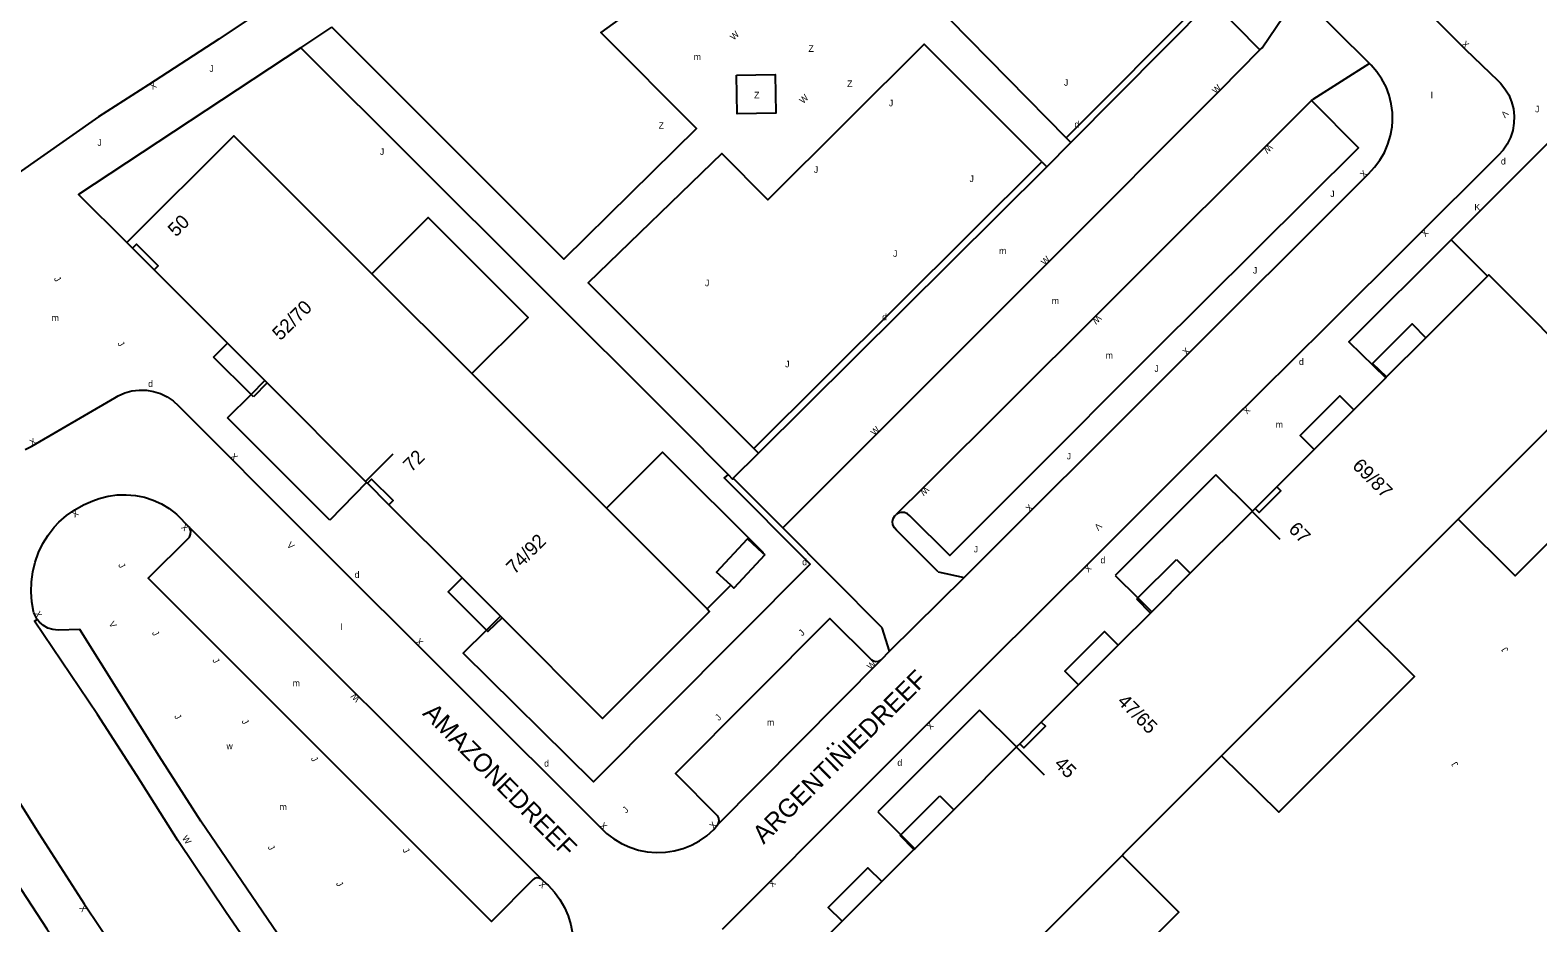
# Model space of a CAD drawing. Extents: x 134999 to 136502, y 457398 to 459002.
# Drawn here: x 135529 to 135644.5, y 458821.8 to 458890.2 of the extents above; entities that cross this region are included whole.
import ezdxf

# ---------------------------------------------------------------- set-up
doc = ezdxf.new("R2010")
doc.units = 0
for name, color, linetype in [('RI_DGTB_15', 7, 'Continuous'), ('RI_DGTB_29', 7, 'Continuous'), ('RI_DGTB_3', 7, 'Continuous'), ('RI_DGTB_30', 7, 'Continuous'), ('RI_DGTB_31', 7, 'Continuous'), ('RI_DGTB_32', 7, 'Continuous'), ('RI_DGTB_35', 7, 'Continuous'), ('RI_DGTB_36', 7, 'Continuous'), ('RI_DGTB_37', 7, 'Continuous'), ('RI_DGTB_43', 7, 'Continuous'), ('RI_DGTB_48', 7, 'Continuous'), ('RI_DGTB_53', 7, 'Continuous'), ('RI_DGTB_54', 7, 'Continuous'), ('RI_DGTB_6', 7, 'Continuous'), ('RI_DGTB_7', 7, 'Continuous')]:
    doc.layers.add(name, color=color, linetype=linetype)

msp = doc.modelspace()

# ---------------------------------------------------------------- linework, layer by layer
at = {"layer": 'RI_DGTB_15'}
for p, q in [((135554.664, 458855.628), (135556.775, 458857.735)), ((135622.572, 458853.315), (135624.695, 458851.195)), ((135604.512, 458835.276), (135606.635, 458833.156))]:
    msp.add_line(p, q, dxfattribs=at)
at = {"layer": 'RI_DGTB_3'}
for p, q in [((135536.809, 458873.503), (135536.385, 458873.928)), ((135538.463, 458871.848), (135536.809, 458873.503)), ((135562.798, 458863.888), (135555.148, 458871.544)), ((135562.869, 458863.817), (135562.798, 458863.888)), ((135573.109, 458853.57), (135562.869, 458863.817)), ((135638.343, 458852.732), (135648.805, 458863.199)), ((135554.747, 458855.554), (135554.669, 458855.633)), ((135554.803, 458855.498), (135554.747, 458855.554)), ((135556.457, 458853.843), (135554.803, 458855.498)), ((135624.458, 458855.219), (135622.804, 458853.565)), ((135580.818, 458845.857), (135573.109, 458853.57)), ((135622.593, 458853.353), (135622.563, 458853.324)), ((135622.804, 458853.565), (135622.593, 458853.353)), ((135630.758, 458845.141), (135638.343, 458852.732)), ((135617.829, 458848.59), (135614.888, 458845.649)), ((135614.888, 458845.649), (135614.778, 458845.539)), ((135620.236, 458834.614), (135630.635, 458845.018)), ((135630.635, 458845.018), (135630.758, 458845.141)), ((135606.423, 458837.184), (135604.769, 458835.53)), ((135604.769, 458835.53), (135604.531, 458835.292)), ((135612.713, 458827.086), (135620.236, 458834.614)), ((135599.714, 458830.475), (135596.73, 458827.491)), ((135596.73, 458827.491), (135596.665, 458827.426)), ((135602.146, 458816.512), (135612.607, 458826.98)), ((135612.607, 458826.98), (135612.713, 458827.086))]:
    msp.add_line(p, q, dxfattribs=at)
for points in [[(135555.148, 458871.544), (135544.585, 458882.113), (135536.385, 458873.928)], [(135538.463, 458871.848), (135538.776, 458872.161), (135537.122, 458873.816), (135536.809, 458873.503)], [(135544.09, 458866.218), (135538.463, 458871.848)], [(135640.596, 458871.356), (135635.878, 458866.638)], [(135648.805, 458863.199), (135648.861, 458863.256), (135640.7, 458871.46), (135640.596, 458871.356)], [(135546.95, 458863.357), (135544.09, 458866.218)], [(135635.878, 458866.638), (135632.873, 458863.633)], [(135547.13, 458863.177), (135546.95, 458863.357)], [(135554.669, 458855.633), (135547.13, 458863.177)], [(135632.799, 458863.559), (135630.356, 458861.116)], [(135632.873, 458863.633), (135632.799, 458863.559)], [(135630.356, 458861.116), (135627.315, 458858.076)], [(135627.315, 458858.076), (135624.458, 458855.219)], [(135556.457, 458853.843), (135556.77, 458854.156), (135555.116, 458855.811), (135554.803, 458855.498)], [(135624.458, 458855.219), (135624.77, 458854.908), (135623.116, 458853.254), (135622.804, 458853.565)], [(135562.056, 458848.241), (135556.457, 458853.843)], [(135622.563, 458853.324), (135617.829, 458848.59)], [(135564.999, 458845.295), (135562.056, 458848.241)], [(135565.115, 458845.179), (135564.999, 458845.295)], [(135580.818, 458845.857), (135581.016, 458845.658), (135572.816, 458837.473), (135565.115, 458845.179)], [(135614.778, 458845.539), (135612.32, 458843.081)], [(135612.32, 458843.081), (135609.28, 458840.041)], [(135609.28, 458840.041), (135606.423, 458837.184)], [(135606.423, 458837.184), (135606.735, 458836.873), (135605.081, 458835.219), (135604.769, 458835.53)], [(135604.531, 458835.292), (135599.714, 458830.475)], [(135596.665, 458827.426), (135594.205, 458824.967)], [(135594.205, 458824.967), (135591.165, 458821.927)], [(135591.165, 458821.927), (135588.308, 458819.07)]]:
    msp.add_lwpolyline(points, dxfattribs=at)
at = {"layer": 'RI_DGTB_48'}
msp.add_line((135637.806, 458874.137), (135640.596, 458871.356), dxfattribs=at)
for points in [[(135562.798, 458863.888), (135567.111, 458868.198), (135559.461, 458875.862), (135555.148, 458871.544)], [(135648.805, 458863.199), (135653.177, 458858.886), (135642.712, 458848.396), (135638.343, 458852.732)], [(135585.074, 458850.148), (135585.109, 458850.184), (135577.408, 458857.873), (135573.109, 458853.57)], [(135580.818, 458845.857), (135582.629, 458847.683)], [(135630.635, 458845.018), (135634.997, 458840.689), (135624.603, 458830.294), (135620.236, 458834.614)], [(135612.607, 458826.98), (135616.945, 458822.638), (135606.454, 458812.168), (135602.146, 458816.512)]]:
    msp.add_lwpolyline(points, dxfattribs=at)
at = {"layer": 'RI_DGTB_53'}
msp.add_lwpolyline([(135583.067, 458886.751), (135586.05, 458886.802), (135586.1, 458883.853), (135583.118, 458883.803), (135583.067, 458886.751)], dxfattribs=at)
at = {"layer": 'RI_DGTB_54'}
for p, q in [((135623.341, 458888.842), (135626.144, 458893.028)), ((135626.144, 458893.028), (135631.56, 458887.652)), ((135549.706, 458888.841), (135552.07, 458890.442)), ((135623.169, 458888.691), (135623.341, 458888.842)), ((135631.56, 458887.652), (135627.208, 458884.884)), ((135627.12, 458884.807), (135627.208, 458884.884)), ((135606.837, 458879.74), (135608.678, 458881.594)), ((135608.678, 458881.594), (135608.317, 458881.951)), ((135584.407, 458858.16), (135606.473, 458880.125)), ((135606.473, 458880.125), (135606.837, 458879.74)), ((135584.752, 458857.807), (135606.837, 458879.74)), ((135551.929, 458852.674), (135544.098, 458860.501)), ((135584.752, 458857.807), (135584.407, 458858.16)), ((135582.833, 458855.872), (135584.752, 458857.807)), ((135586.622, 458852.084), (135582.833, 458855.872)), ((135619.8, 458856.124), (135612.091, 458848.43)), ((135622.593, 458853.353), (135619.8, 458856.124)), ((135554.747, 458855.554), (135551.929, 458852.674)), ((135568.139, 458825.144), (135541.159, 458852.121)), ((135594.221, 458844.419), (135586.622, 458852.084)), ((135600.516, 458848.273), (135594.807, 458842.618)), ((135598.521, 458848.698), (135600.516, 458848.273)), ((135594.807, 458842.618), (135594.221, 458844.419)), ((135581.631, 458829.326), (135594.136, 458841.936)), ((135594.807, 458842.618), (135594.136, 458841.936)), ((135601.689, 458838.106), (135593.913, 458830.306)), ((135604.531, 458835.292), (135601.689, 458838.106))]:
    msp.add_line(p, q, dxfattribs=at)
for points in [[(135577.276, 458908.069), (135583.988, 458898.236), (135572.683, 458890.03), (135580.02, 458882.675), (135569.848, 458872.649), (135552.07, 458890.442)], [(135608.359, 458903.012), (135599.375, 458893.99), (135600.849, 458892.503), (135599.397, 458891.053), (135608.317, 458881.951)], [(135608.317, 458881.951), (135618.854, 458892.524), (135608.359, 458903.012)], [(135629.678, 458897.987), (135638.923, 458888.734), (135641.386, 458886.346), (135641.582, 458886.152), (135641.935, 458885.719), (135642.223, 458885.239), (135642.439, 458884.723), (135642.58, 458884.182), (135642.643, 458883.626), (135642.625, 458883.067), (135642.529, 458882.516), (135642.354, 458881.984), (135642.106, 458881.483), (135641.789, 458881.022), (135641.409, 458880.611), (135628.264, 458867.496), (135620.681, 458859.981), (135610.826, 458850.135), (135602.136, 458841.503), (135593.238, 458832.595), (135581.989, 458821.298)], [(135554.738, 458897.105), (135543.428, 458889.504), (135538.031, 458886.013), (135534.208, 458883.569), (135525.547, 458877.517), (135521.039, 458874.224), (135520.694, 458873.942)], [(135608.678, 458881.594), (135619.457, 458892.446), (135623.169, 458888.691)], [(135549.706, 458888.841), (135532.68, 458877.624), (135536.385, 458873.928)], [(135549.706, 458888.841), (135567.412, 458871.213), (135578.654, 458859.962), (135582.425, 458856.168)], [(135606.473, 458880.125), (135597.445, 458889.131), (135585.488, 458877.204), (135581.947, 458880.765), (135571.711, 458870.847), (135584.407, 458858.16)], [(135586.622, 458852.084), (135607.034, 458872.486), (135620.129, 458885.612), (135623.169, 458888.691)], [(135600.516, 458848.273), (135631.478, 458879.202), (135631.948, 458879.7), (135632.357, 458880.25), (135632.699, 458880.843), (135632.97, 458881.473), (135633.165, 458882.129), (135633.283, 458882.804), (135633.316, 458883.223), (135633.311, 458883.899), (135633.227, 458884.57), (135633.063, 458885.226), (135632.824, 458885.859), (135632.512, 458886.458), (135632.131, 458887.017), (135631.686, 458887.527), (135631.56, 458887.652)], [(135627.12, 458884.807), (135630.725, 458881.183), (135614.991, 458865.552), (135605.217, 458855.751), (135599.409, 458849.953), (135596.353, 458852.991), (135596.166, 458853.152), (135595.938, 458853.245), (135595.692, 458853.26), (135595.454, 458853.197), (135595.293, 458853.099)], [(135627.12, 458884.807), (135610.686, 458868.387), (135597.512, 458855.268), (135595.293, 458853.099)], [(135664.415, 458863.012), (135663.73, 458864.069), (135660.297, 458867.505), (135645.806, 458882.137), (135637.806, 458874.137)], [(135637.806, 458874.137), (135629.971, 458866.315), (135632.799, 458863.559)], [(135528.587, 458858.081), (135529.115, 458858.336), (135535.46, 458862.043), (135535.721, 458862.193), (135536.232, 458862.414), (135536.769, 458862.56), (135537.321, 458862.628), (135537.878, 458862.616), (135538.427, 458862.524), (135538.957, 458862.355), (135539.457, 458862.112), (135539.918, 458861.799), (135540.329, 458861.424), (135550.315, 458851.42), (135572.908, 458828.863), (135573.123, 458828.667), (135573.673, 458828.244), (135574.268, 458827.886), (135574.9, 458827.598), (135575.561, 458827.386), (135576.242, 458827.25), (135576.934, 458827.194), (135577.628, 458827.218), (135578.314, 458827.322), (135578.985, 458827.503), (135579.629, 458827.761), (135580.24, 458828.09), (135580.809, 458828.488), (135581.329, 458828.949), (135581.631, 458829.326)], [(135545.89, 458862.296), (135546.95, 458863.357)], [(135544.098, 458860.501), (135545.89, 458862.296)], [(135582.425, 458856.168), (135582.134, 458855.893), (135588.71, 458849.282), (135572.119, 458832.625), (135562.149, 458842.472), (135563.934, 458844.241)], [(135582.425, 458856.168), (135582.763, 458855.808), (135582.833, 458855.872)], [(135529.499, 458845.057), (135529.253, 458845.559), (135529.229, 458845.659), (135529.095, 458846.415), (135529.041, 458847.182), (135529.067, 458847.949), (135529.172, 458848.71), (135529.356, 458849.456), (135529.616, 458850.178), (135529.95, 458850.87), (135530.354, 458851.523), (135530.824, 458852.131), (135531.181, 458852.501), (135531.762, 458853.008), (135532.393, 458853.452), (135533.066, 458853.828), (135533.775, 458854.132), (135534.26, 458854.313), (135534.939, 458854.492), (135535.634, 458854.592), (135536.336, 458854.614), (135537.035, 458854.555), (135537.724, 458854.417), (135538.392, 458854.201), (135539.032, 458853.912), (135539.634, 458853.551), (135540.192, 458853.124), (135541.159, 458852.121)], [(135598.521, 458848.698), (135595.337, 458851.893), (135595.165, 458852.074), (135595.059, 458852.3), (135595.029, 458852.548), (135595.078, 458852.793), (135595.191, 458852.996), (135595.293, 458853.099)], [(135568.139, 458825.144), (135567.97, 458825.237), (135567.777, 458825.255), (135567.593, 458825.194), (135567.512, 458825.134), (135564.313, 458821.91), (135538.014, 458848.211), (135541.18, 458851.372), (135541.267, 458851.587), (135541.276, 458851.82), (135541.207, 458852.041), (135541.159, 458852.121)], [(135612.091, 458848.43), (135613.824, 458846.706)], [(135613.824, 458846.706), (135614.888, 458845.649)], [(135563.934, 458844.241), (135564.999, 458845.295)], [(135552.934, 458810.28), (135552.669, 458810.098), (135551.407, 458811.979), (135549.216, 458814.992), (135543.981, 458822.596), (135540.293, 458828.126), (135537.157, 458833.106), (135534.126, 458837.767), (135529.3, 458844.913), (135529.499, 458845.057)], [(135552.934, 458810.28), (135552.801, 458810.553), (135552.743, 458810.851), (135552.765, 458811.154), (135552.844, 458811.397), (135553.545, 458812.98), (135551.022, 458816.511), (135548.322, 458820.379), (135542.048, 458829.599), (135538.859, 458834.568), (135532.772, 458844.282), (135531.114, 458844.241), (135530.717, 458844.279), (135530.336, 458844.396), (135529.986, 458844.586), (135529.681, 458844.842), (135529.499, 458845.057)], [(135594.136, 458841.936), (135593.961, 458841.832), (135593.759, 458841.803), (135593.561, 458841.852), (135593.448, 458841.925), (135590.229, 458845.122), (135578.408, 458833.24), (135581.607, 458830.037), (135581.699, 458829.822), (135581.715, 458829.589), (135581.651, 458829.364), (135581.631, 458829.326)], [(135507.506, 458834.354), (135517.575, 458840.175), (135518.623, 458839.91), (135521.56, 458835.05), (135526.75, 458826.713), (135530.242, 458821.355), (135532.625, 458817.768), (135536.661, 458811.911), (135543.529, 458802.148), (135546.23, 458798.534), (135547.115, 458797.319), (135550.74, 458792.498), (135552.891, 458789.715), (135559.196, 458781.726), (135562.172, 458778.077)], [(135522.284, 458840.466), (135526.166, 458834.167), (135529.657, 458828.631), (135533.116, 458823.254), (135535.5, 458819.693), (135539.554, 458813.805), (135546.719, 458803.64), (135550.031, 458799.083), (135555.332, 458792.152), (135558.804, 458787.73), (135566.313, 458778.483), (135572.011, 458771.741)], [(135593.913, 458830.306), (135595.669, 458828.552)], [(135595.669, 458828.552), (135596.73, 458827.491)], [(135568.139, 458825.144), (135568.558, 458824.772), (135568.648, 458824.687), (135569.128, 458824.168), (135569.546, 458823.599), (135569.897, 458822.986), (135570.176, 458822.337), (135570.381, 458821.661), (135570.508, 458820.966), (135570.555, 458820.261), (135570.506, 458819.697), (135570.376, 458819.035), (135570.167, 458818.393), (135569.885, 458817.779), (135569.532, 458817.204), (135569.113, 458816.674), (135568.635, 458816.198)]]:
    msp.add_lwpolyline(points, dxfattribs=at)
at = {"layer": 'RI_DGTB_6'}
for points in [[(135582.629, 458847.683), (135581.554, 458848.682), (135583.916, 458851.224), (135585.074, 458850.148)], [(135585.237, 458849.997), (135582.875, 458847.455), (135582.629, 458847.683)], [(135585.074, 458850.148), (135585.237, 458849.997)]]:
    msp.add_lwpolyline(points, dxfattribs=at)
at = {"layer": 'RI_DGTB_7'}
for p, q in [((135543.029, 458865.158), (135544.09, 458866.218)), ((135547.13, 458863.177), (135546.069, 458862.117)), ((135616.769, 458849.651), (135617.829, 458848.59)), ((135614.778, 458845.539), (135613.728, 458846.61)), ((135598.654, 458831.537), (135599.714, 458830.475)), ((135596.665, 458827.426), (135595.613, 458828.496))]:
    msp.add_line(p, q, dxfattribs=at)
for points in [[(135632.873, 458863.633), (135631.778, 458864.659), (135634.818, 458867.7), (135635.878, 458866.638)], [(135545.89, 458862.296), (135543.029, 458865.158)], [(135546.069, 458862.117), (135545.89, 458862.296)], [(135627.315, 458858.076), (135626.255, 458859.137), (135629.296, 458862.177), (135630.356, 458861.116)], [(135613.824, 458846.706), (135616.769, 458849.651)], [(135563.934, 458844.241), (135560.996, 458847.181), (135562.056, 458848.241)], [(135613.728, 458846.61), (135613.824, 458846.706)], [(135565.115, 458845.179), (135564.035, 458844.14), (135563.934, 458844.241)], [(135609.28, 458840.041), (135608.22, 458841.102), (135611.26, 458844.142), (135612.32, 458843.081)], [(135595.669, 458828.552), (135598.654, 458831.537)], [(135595.613, 458828.496), (135595.669, 458828.552)], [(135591.165, 458821.927), (135590.105, 458822.988), (135593.145, 458826.028), (135594.205, 458824.967)]]:
    msp.add_lwpolyline(points, dxfattribs=at)

# ---------------------------------------------------------------- texts
at = {"layer": 'RI_DGTB_29'}
for s, p in [('d', (135608.964, 458882.741)), ('d', (135641.626, 458879.914)), ('d', (135594.234, 458867.979)), ('d', (135626.157, 458864.551)), ('d', (135538.012, 458862.868)), ('d', (135610.954, 458849.354)), ('d', (135553.825, 458848.241)), ('d', (135588.107, 458849.213)), ('w', (135544.011, 458835.111)), ('d', (135568.343, 458833.782)), ('d', (135595.396, 458833.836))]:
    msp.add_text(s, height=0.5, dxfattribs=at).set_placement(p)
at = {"layer": 'RI_DGTB_30'}
for s, rotation, p in [('W', 44.73795, (135582.876, 458889.394)), ('X', 314.61926, (135638.568, 458889.093)), ('X', 212.83809, (135538.444, 458886.28)), ('W', 45.04678, (135619.803, 458885.287)), ('W', 44.73795, (135588.188, 458884.532)), ('V', 225.14242, (135641.901, 458884.108)), ('W', 225.04678, (135623.832, 458881.521)), ('X', 44.55834, (135631.125, 458878.853)), ('X', 225.14242, (135635.779, 458874.996)), ('W', 45.04678, (135606.698, 458872.15)), ('W', 225.04678, (135610.722, 458868.423)), ('X', 44.55834, (135617.528, 458865.268)), ('X', 225.14242, (135622.121, 458861.411)), ('W', 45.04678, (135593.648, 458859.106)), ('X', 30.25634, (135529.12, 458858.34)), ('X', 315.01129, (135544.255, 458857.496)), ('W', 225.04678, (135597.524, 458855.285)), ('X', 214.1598, (135532.462, 458853.504)), ('X', 44.55834, (135605.524, 458853.267)), ('X', 134.30382, (135541.165, 458852.118)), ('V', 225.14242, (135610.752, 458852.499)), ('V', 315.01129, (135548.593, 458850.698)), ('X', 225.14242, (135609.977, 458849.301)), ('X', 296.25277, (135529.264, 458845.537)), ('V', 301.91336, (135534.971, 458844.729)), ('X', 315.01129, (135558.456, 458843.31)), ('W', 44.8734, (135593.367, 458841.163)), ('W', 134.92868, (135554.282, 458839.013)), ('X', 225.36485, (135597.885, 458837.234)), ('X', 315.24997, (135572.555, 458829.21)), ('X', 48.73318, (135581.322, 458828.958)), ('W', 303.54968, (135540.584, 458828.302)), ('X', 136.43715, (135568.557, 458824.759)), ('X', 225.36485, (135585.784, 458825.164)), ('X', 123.23593, (135533.379, 458822.858))]:
    msp.add_text(s, height=0.5, rotation=rotation, dxfattribs=at).set_placement(p)
msp.add_text('K', height=0.5, dxfattribs=at).set_placement((135639.594, 458876.399))
at = {"layer": 'RI_DGTB_31'}
for p in [(135542.698, 458887.004), (135608.154, 458885.945), (135594.745, 458884.368), (135644.239, 458883.908), (135534.127, 458881.338), (135628.552, 458877.418), (135622.63, 458871.55), (135580.658, 458870.587), (135615.079, 458864.022), (135608.367, 458857.318), (135601.245, 458850.192)]:
    msp.add_text('J', height=0.5, dxfattribs=at).set_placement(p)
for rotation, p in [(359.99973, (135555.761, 458880.642)), (359.99973, (135589.001, 458879.272)), (359.99973, (135600.921, 458878.572)), (359.99973, (135595.061, 458872.832)), (300.7511, (135530.774, 458871.162)), (300.7511, (135535.641, 458866.202)), (359.99973, (135586.801, 458864.372)), (298.0401, (135535.705, 458849.228)), (298.0401, (135538.289, 458844.034)), (44.8734, (135588.111, 458843.752)), (298.0401, (135542.916, 458841.944)), (122.91409, (135642.223, 458842.715)), (298.0401, (135539.997, 458837.647)), (298.0401, (135545.16, 458837.261)), (44.8734, (135581.721, 458837.261)), (298.0401, (135550.456, 458834.399)), (122.91409, (135638.397, 458833.938)), (44.8734, (135574.626, 458830.178)), (298.0401, (135547.157, 458827.615)), (298.0401, (135557.472, 458827.396)), (298.0401, (135552.383, 458824.824))]:
    msp.add_text('J', height=0.5, rotation=rotation, dxfattribs=at).set_placement(p)
at = {"layer": 'RI_DGTB_32'}
for p in [(135588.586, 458888.544), (135591.55, 458885.852), (135584.43, 458884.983), (135577.108, 458882.648)]:
    msp.add_text('Z', height=0.5, dxfattribs=at).set_placement(p)
at = {"layer": 'RI_DGTB_35'}
for s, rotation, p in [('52/70', 44.9922, (135548.15, 458866.371)), ('69/87', 314.9922, (135630.179, 458856.755)), ('74/92', 44.9922, (135566.076, 458848.468))]:
    msp.add_text(s, height=1.054, rotation=rotation, dxfattribs=at).set_placement(p)
at = {"layer": 'RI_DGTB_36'}
for s, rotation, p in [('50', 44.9767, (135540.153, 458874.312)), ('72', 44.9767, (135558.173, 458856.293)), ('67', 314.9922, (135625.292, 458851.896)), ('47/65', 314.9922, (135612.176, 458838.698)), ('45', 314.9922, (135607.351, 458833.913))]:
    msp.add_text(s, height=1.054, rotation=rotation, dxfattribs=at).set_placement(p)
at = {"layer": 'RI_DGTB_37'}
for s, rotation, p in [('ARGENTINIEDREEF', 44.79939, (135585.152, 458827.785)), ('AMAZONEDREEF', 314.81062, (135558.972, 458837.798)), ('..', 44.91175, (135589.976, 458834.903))]:
    msp.add_text(s, height=1.4, rotation=rotation, dxfattribs=at).set_placement(p)
at = {"layer": 'RI_DGTB_43'}
for s, p in [('m', (135579.795, 458887.916)), ('l', (135636.26, 458884.973)), ('m', (135603.191, 458873.061)), ('m', (135607.222, 458869.226)), ('m', (135530.615, 458867.926)), ('m', (135611.351, 458865.04)), ('m', (135624.377, 458859.741)), ('l', (135552.73, 458844.237)), ('m', (135549.078, 458839.929)), ('m', (135585.407, 458836.92)), ('m', (135548.078, 458830.452))]:
    msp.add_text(s, height=0.5, dxfattribs=at).set_placement(p)

doc.saveas('drawing.dxf')
